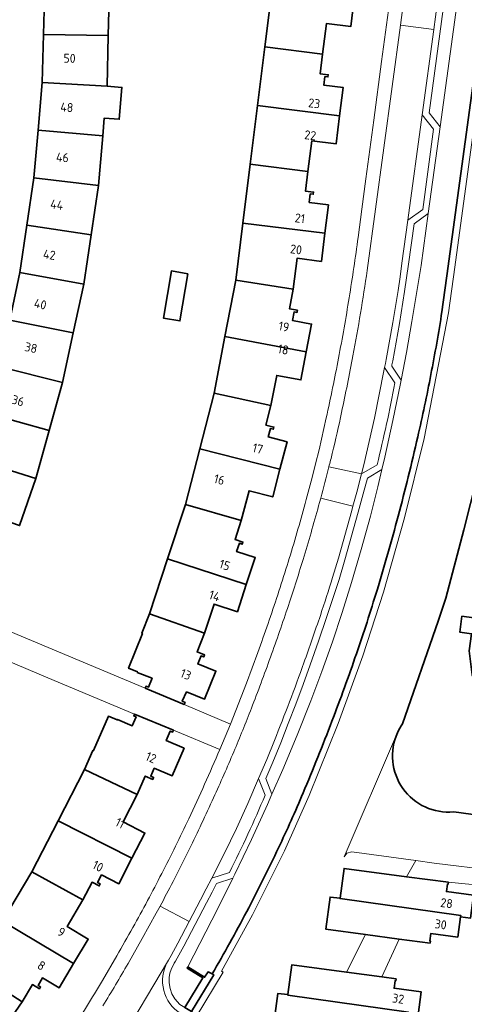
# Model space of a CAD drawing. Extents: x 150256 to 156914, y 461459 to 469481.
# Tile 602 of 656: x 154078 to 154144, y 468250 to 468398. Entities that reach past the tile are written whole.
import ezdxf
from ezdxf.enums import TextEntityAlignment as Align

# ---------------------------------------------------------------- set-up
doc = ezdxf.new("R2010")
doc.units = 0
doc.header["$LTSCALE"] = 0.75
for name, color, linetype, lineweight in [('B-RO-GK-BESCHOEIING-G', 251, 'GK-BESCHOEIING', 35), ('B-RO-GK-KADEMUUR-GV', 251, 'CONTINUOUS', 35), ('B-RO-OG-BEBOUWING-GV', 6, 'CONTINUOUS', 35), ('B-RO-OG-BEBOUWING-T18', 1, 'CONTINUOUS', 18), ('B-RO-OG-TERREIN_CULTUURSCHEIDING-GV', 251, 'CONTINUOUS', 18), ('B-RO-OG-WATER_SLOOT-GV', 251, 'CONTINUOUS', 18), ('B-RO-VH-VERHARDING_BETONSTRAATSTEEN-GV', 251, 'CONTINUOUS', 18), ('B-RO-VH-VERHARDING_TEGEL-GV', 251, 'CONTINUOUS', 18)]:
    doc.layers.add(name, color=color, linetype=linetype, lineweight=lineweight)
doc.styles.add('NLCS-ISO-M200-T18', font='NLCS-ISO.ttf', dxfattribs={"height": 360})
doc.linetypes.add('GK-BESCHOEIING', pattern='A,30,-5,[1,NLCS.SHX,S=1,R=0,X=0,Y=0],-5', length=40)

msp = doc.modelspace()

# ---------------------------------------------------------------- linework, layer by layer
at = {"layer": 'B-RO-GK-BESCHOEIING-G'}
for points in [[(154154.503, 468453.278), (154141.826, 468360.554)], [(154154.503, 468453.278), (154141.826, 468360.554)], [(154140.967, 468354.03), (154141.917, 468360.887)], [(154140.967, 468354.03), (154141.917, 468360.887)], [(154146.274, 468329.124), (154144.23, 468321.235)], [(154146.274, 468329.124), (154144.23, 468321.235)], [(154144.23, 468321.235), (154141.557, 468310.918)], [(154144.23, 468321.235), (154141.557, 468310.918)], [(154141.557, 468310.918), (154140.379, 468307.499)], [(154141.557, 468310.918), (154140.379, 468307.499)], [(154140.379, 468307.499), (154135.055, 468292.048)], [(154140.379, 468307.499), (154135.055, 468292.048)], [(154142.735, 468278.788), (154146.742, 468278.265)], [(154142.735, 468278.788), (154146.742, 468278.265)]]:
    msp.add_lwpolyline(points, dxfattribs=at)
for points in [[(154139.307, 468344.578, 0.0086682), (154140.967, 468354.03)], [(154139.307, 468344.578, 0.0086682), (154140.967, 468354.03)], [(154137.325, 468335.187, 0.0087252), (154139.307, 468344.578)], [(154137.325, 468335.187, 0.0087252), (154139.307, 468344.578)], [(154134.382, 468323.271, 0.0084966), (154137.325, 468335.187)], [(154134.382, 468323.271, 0.0084966), (154137.325, 468335.187)], [(154131.208, 468312.122, 0.0091479), (154134.382, 468323.271)], [(154131.208, 468312.122, 0.0091479), (154134.382, 468323.271)], [(154128.118, 468302.588, 0.0092141), (154131.208, 468312.122)], [(154128.118, 468302.588, 0.0092141), (154131.208, 468312.122)], [(154124.428, 468292.421, 0.008452), (154128.118, 468302.588)], [(154124.428, 468292.421, 0.008452), (154128.118, 468302.588)], [(154120.102, 468281.643, 0.0085062), (154124.428, 468292.421)], [(154120.102, 468281.643, 0.0085062), (154124.428, 468292.421)], [(154135.055, 468292.048, 0.0458426), (154134.283, 468290.688)], [(154135.055, 468292.048, 0.0458426), (154134.283, 468290.688)], [(154134.283, 468290.688, 0.5733035), (154142.735, 468278.788)], [(154134.283, 468290.688, 0.5733035), (154142.735, 468278.788)], [(154116.412, 468273.379, 0.0108822), (154120.102, 468281.643)], [(154116.412, 468273.379, 0.0108822), (154120.102, 468281.643)], [(154111.627, 468263.79, 0.0109752), (154116.412, 468273.379)], [(154111.627, 468263.79, 0.0109752), (154116.412, 468273.379)], [(154106.435, 468254.416, 0.0108588), (154111.627, 468263.79)], [(154106.435, 468254.416, 0.0108588), (154111.627, 468263.79)]]:
    msp.add_lwpolyline(points, format="xyb", dxfattribs=at)
at = {"layer": 'B-RO-GK-KADEMUUR-GV'}
msp.add_lwpolyline([(154106.433, 468254.411), (154105.826, 468254.722), (154105.295, 468253.927), (154102.807, 468255.478), (154102.688, 468255.277), (154105.03, 468253.847), (154102.328, 468249.367), (154103.318, 468248.769), (154106.671, 468254.289)], close=True, dxfattribs=at)
msp.add_lwpolyline([(154106.433, 468254.411), (154105.826, 468254.722), (154105.295, 468253.927), (154102.807, 468255.478), (154102.688, 468255.277), (154105.03, 468253.847), (154102.328, 468249.367), (154103.318, 468248.769), (154106.671, 468254.289)], close=True, dxfattribs=at)
at = {"layer": 'B-RO-OG-BEBOUWING-GV'}
for points in [[(154090.832, 468395.564), (154091.023, 468403.062), (154081.286, 468403.003), (154081.099, 468395.711)], [(154090.832, 468395.564), (154091.023, 468403.062), (154081.286, 468403.003), (154081.099, 468395.711)], [(154114.349, 468393.887), (154123.027, 468392.784), (154123.597, 468397.369), (154127.258, 468396.913), (154127.785, 468401.156), (154115.449, 468402.718)], [(154114.349, 468393.887), (154123.027, 468392.784), (154123.597, 468397.369), (154127.258, 468396.913), (154127.785, 468401.156), (154115.449, 468402.718)], [(154080.915, 468388.513), (154090.639, 468387.96), (154090.832, 468395.564), (154081.099, 468395.711)], [(154080.915, 468388.513), (154090.639, 468387.96), (154090.832, 468395.564), (154081.099, 468395.711)], [(154113.25, 468385.054), (154125.58, 468383.508), (154126.107, 468387.756), (154123.209, 468388.117), (154123.375, 468389.407), (154123.821, 468389.349), (154123.87, 468389.68), (154122.66, 468389.83), (154123.027, 468392.784), (154114.349, 468393.887)], [(154113.25, 468385.054), (154125.58, 468383.508), (154126.107, 468387.756), (154123.209, 468388.117), (154123.375, 468389.407), (154123.821, 468389.349), (154123.87, 468389.68), (154122.66, 468389.83), (154123.027, 468392.784), (154114.349, 468393.887)], [(154090.639, 468387.96), (154080.915, 468388.513), (154080.288, 468381.331), (154089.988, 468380.488), (154090.221, 468383.167), (154092.469, 468382.971), (154092.886, 468387.764)], [(154090.639, 468387.96), (154080.915, 468388.513), (154080.288, 468381.331), (154089.988, 468380.488), (154090.221, 468383.167), (154092.469, 468382.971), (154092.886, 468387.764)], [(154112.149, 468376.213), (154120.825, 468375.13), (154121.394, 468379.715), (154125.054, 468379.261), (154125.58, 468383.508), (154113.25, 468385.054)], [(154112.149, 468376.213), (154120.825, 468375.13), (154121.394, 468379.715), (154125.054, 468379.261), (154125.58, 468383.508), (154113.25, 468385.054)], [(154089.988, 468380.488), (154080.288, 468381.331), (154079.66, 468374.151), (154089.338, 468373.017)], [(154089.988, 468380.488), (154080.288, 468381.331), (154079.66, 468374.151), (154089.338, 468373.017)], [(154120.825, 468375.13), (154112.149, 468376.213), (154111.049, 468367.372), (154123.379, 468365.837), (154123.91, 468370.094), (154121.015, 468370.466), (154121.181, 468371.755), (154121.627, 468371.698), (154121.668, 468372.025), (154120.458, 468372.175)], [(154120.825, 468375.13), (154112.149, 468376.213), (154111.049, 468367.372), (154123.379, 468365.837), (154123.91, 468370.094), (154121.015, 468370.466), (154121.181, 468371.755), (154121.627, 468371.698), (154121.668, 468372.025), (154120.458, 468372.175)], [(154078.597, 468367.042), (154088.235, 468365.6), (154089.338, 468373.017), (154079.66, 468374.151)], [(154078.597, 468367.042), (154088.235, 468365.6), (154089.338, 468373.017), (154079.66, 468374.151)], [(154077.531, 468359.921), (154087.131, 468358.172), (154088.235, 468365.6), (154078.597, 468367.042)], [(154077.531, 468359.921), (154087.131, 468358.172), (154088.235, 468365.6), (154078.597, 468367.042)], [(154111.049, 468367.372), (154109.98, 468358.788), (154118.605, 468357.445), (154119.194, 468362.059), (154122.85, 468361.592), (154123.379, 468365.837)], [(154111.049, 468367.372), (154109.98, 468358.788), (154118.605, 468357.445), (154119.194, 468362.059), (154122.85, 468361.592), (154123.379, 468365.837)], [(154102.773, 468359.748), (154100.307, 468360.158), (154099.126, 468353.063), (154101.592, 468352.653)], [(154102.773, 468359.748), (154100.307, 468360.158), (154099.126, 468353.063), (154101.592, 468352.653)], [(154076.013, 468352.763), (154085.563, 468350.839), (154087.131, 468358.172), (154077.531, 468359.921)], [(154076.013, 468352.763), (154085.563, 468350.839), (154087.131, 468358.172), (154077.531, 468359.921)], [(154108.362, 468350.298), (154120.566, 468347.972), (154121.368, 468352.177), (154118.5, 468352.725), (154118.743, 468354.004), (154119.184, 468353.921), (154119.246, 468354.248), (154118.047, 468354.476), (154118.605, 468357.445), (154109.98, 468358.788)], [(154108.362, 468350.298), (154120.566, 468347.972), (154121.368, 468352.177), (154118.5, 468352.725), (154118.743, 468354.004), (154119.184, 468353.921), (154119.246, 468354.248), (154118.047, 468354.476), (154118.605, 468357.445), (154109.98, 468358.788)], [(154083.974, 468343.402), (154085.563, 468350.839), (154076.013, 468352.763), (154074.52, 468345.719)], [(154083.974, 468343.402), (154085.563, 468350.839), (154076.013, 468352.763), (154074.52, 468345.719)], [(154120.566, 468347.972), (154108.362, 468350.298), (154106.742, 468341.801), (154115.272, 468339.916), (154116.137, 468344.459), (154119.764, 468343.765)], [(154120.566, 468347.972), (154108.362, 468350.298), (154106.742, 468341.801), (154115.272, 468339.916), (154116.137, 468344.459), (154119.764, 468343.765)], [(154072.587, 468338.789), (154081.969, 468336.174), (154083.974, 468343.402), (154074.52, 468345.719)], [(154072.587, 468338.789), (154081.969, 468336.174), (154083.974, 468343.402), (154074.52, 468345.719)], [(154104.582, 468333.427), (154116.622, 468330.334), (154117.689, 468334.479), (154114.862, 468335.204), (154115.191, 468336.463), (154115.628, 468336.35), (154115.708, 468336.676), (154114.522, 468336.981), (154115.272, 468339.916), (154106.742, 468341.801)], [(154104.582, 468333.427), (154116.622, 468330.334), (154117.689, 468334.479), (154114.862, 468335.204), (154115.191, 468336.463), (154115.628, 468336.35), (154115.708, 468336.676), (154114.522, 468336.981), (154115.272, 468339.916), (154106.742, 468341.801)], [(154070.656, 468331.867), (154079.965, 468328.946), (154081.969, 468336.174), (154072.587, 468338.789)], [(154070.656, 468331.867), (154079.965, 468328.946), (154081.969, 468336.174), (154072.587, 468338.789)], [(154104.582, 468333.427), (154102.421, 468325.051), (154110.809, 468322.612), (154111.983, 468327.109), (154115.552, 468326.178), (154116.622, 468330.334)], [(154104.582, 468333.427), (154102.421, 468325.051), (154110.809, 468322.612), (154111.983, 468327.109), (154115.552, 468326.178), (154116.622, 468330.334)], [(154068.3, 468325.048), (154077.511, 468321.852), (154079.965, 468328.946), (154070.656, 468331.867)], [(154068.3, 468325.048), (154077.511, 468321.852), (154079.965, 468328.946), (154070.656, 468331.867)], [(154099.735, 468316.835), (154111.571, 468312.992), (154112.901, 468317.058), (154110.106, 468317.96), (154110.528, 468319.191), (154110.954, 468319.045), (154111.055, 468319.366), (154109.877, 468319.75), (154110.809, 468322.612), (154102.421, 468325.051)], [(154099.735, 468316.835), (154111.571, 468312.992), (154112.901, 468317.058), (154110.106, 468317.96), (154110.528, 468319.191), (154110.954, 468319.045), (154111.055, 468319.366), (154109.877, 468319.75), (154110.809, 468322.612), (154102.421, 468325.051)], [(154111.571, 468312.992), (154099.735, 468316.835), (154097.046, 468308.608), (154105.275, 468305.659), (154106.725, 468310.057), (154110.234, 468308.906)], [(154111.571, 468312.992), (154099.735, 468316.835), (154097.046, 468308.608), (154105.275, 468305.659), (154106.725, 468310.057), (154110.234, 468308.906)], [(154105.275, 468305.659), (154097.046, 468308.608), (154095.865, 468305.677), (154095.948, 468305.643), (154093.873, 468300.399), (154095.217, 468299.861), (154095.187, 468299.781), (154097.405, 468298.895), (154096.861, 468297.549), (154096.508, 468297.691), (154096.388, 468297.414), (154102.256, 468294.96), (154102.367, 468295.248), (154101.956, 468295.425), (154102.587, 468296.842), (154105.305, 468295.75), (154106.993, 468299.971), (154104.282, 468301.056), (154104.764, 468302.265), (154105.182, 468302.099), (154105.304, 468302.408), (154104.169, 468302.858)], [(154105.275, 468305.659), (154097.046, 468308.608), (154095.865, 468305.677), (154095.948, 468305.643), (154093.873, 468300.399), (154095.217, 468299.861), (154095.187, 468299.781), (154097.405, 468298.895), (154096.861, 468297.549), (154096.508, 468297.691), (154096.388, 468297.414), (154102.256, 468294.96), (154102.367, 468295.248), (154101.956, 468295.425), (154102.587, 468296.842), (154105.305, 468295.75), (154106.993, 468299.971), (154104.282, 468301.056), (154104.764, 468302.265), (154105.182, 468302.099), (154105.304, 468302.408), (154104.169, 468302.858)], [(154153.27, 468298.466), (154151.883, 468301.861), (154154.62, 468302.981), (154154.962, 468305.498), (154145.584, 468306.784), (154145.749, 468307.975), (154143.964, 468308.223), (154143.637, 468305.841), (154145.426, 468305.599), (154145.072, 468302.995), (154145.516, 468299.431), (154146.506, 468296.992), (154146.957, 468295.88)], [(154153.27, 468298.466), (154151.883, 468301.861), (154154.62, 468302.981), (154154.962, 468305.498), (154145.584, 468306.784), (154145.749, 468307.975), (154143.964, 468308.223), (154143.637, 468305.841), (154145.426, 468305.599), (154145.072, 468302.995), (154145.516, 468299.431), (154146.506, 468296.992), (154146.957, 468295.88)], [(154087.265, 468285.147), (154095.15, 468281.431), (154096.387, 468284.18), (154097.502, 468283.68), (154097.635, 468283.99), (154097.202, 468284.172), (154097.725, 468285.364), (154100.411, 468284.201), (154102.225, 468288.363), (154099.532, 468289.507), (154100.142, 468290.941), (154100.492, 468290.794), (154100.615, 468291.065), (154094.782, 468293.493), (154094.66, 468293.219), (154095.009, 468293.069), (154094.435, 468291.739), (154092.228, 468292.699), (154092.187, 468292.622), (154090.861, 468293.19), (154088.616, 468288.008), (154088.528, 468288.045)], [(154087.265, 468285.147), (154095.15, 468281.431), (154096.387, 468284.18), (154097.502, 468283.68), (154097.635, 468283.99), (154097.202, 468284.172), (154097.725, 468285.364), (154100.411, 468284.201), (154102.225, 468288.363), (154099.532, 468289.507), (154100.142, 468290.941), (154100.492, 468290.794), (154100.615, 468291.065), (154094.782, 468293.493), (154094.66, 468293.219), (154095.009, 468293.069), (154094.435, 468291.739), (154092.228, 468292.699), (154092.187, 468292.622), (154090.861, 468293.19), (154088.616, 468288.008), (154088.528, 468288.045)], [(154083.322, 468277.471), (154094.385, 468271.807), (154096.337, 468275.613), (154093.043, 468277.274), (154095.15, 468281.431), (154087.265, 468285.147)], [(154083.322, 468277.471), (154094.385, 468271.807), (154096.337, 468275.613), (154093.043, 468277.274), (154095.15, 468281.431), (154087.265, 468285.147)], [(154079.367, 468269.772), (154087.009, 468265.553), (154088.386, 468268.219), (154089.47, 468267.659), (154089.621, 468267.953), (154089.222, 468268.159), (154089.816, 468269.316), (154092.422, 468267.979), (154094.385, 468271.807), (154083.322, 468277.471)], [(154079.367, 468269.772), (154087.009, 468265.553), (154088.386, 468268.219), (154089.47, 468267.659), (154089.621, 468267.953), (154089.222, 468268.159), (154089.816, 468269.316), (154092.422, 468267.979), (154094.385, 468271.807), (154083.322, 468277.471)], [(154087.009, 468265.553), (154079.367, 468269.772), (154074.938, 468262.355), (154085.626, 468255.985), (154087.822, 468259.671), (154084.638, 468261.559)], [(154087.009, 468265.553), (154079.367, 468269.772), (154074.938, 468262.355), (154085.626, 468255.985), (154087.822, 468259.671), (154084.638, 468261.559)], [(154135.651, 468269.043), (154126.249, 468270.28), (154125.66, 468265.81), (154125.653, 468265.756), (154143.795, 468263.208), (154143.767, 468263.005), (154145.243, 468262.805), (154145.708, 468266.253), (154141.636, 468266.803), (154141.787, 468267.923), (154141.894, 468267.908), (154141.934, 468268.216)], [(154135.651, 468269.043), (154126.249, 468270.28), (154125.66, 468265.81), (154125.653, 468265.756), (154143.795, 468263.208), (154143.767, 468263.005), (154145.243, 468262.805), (154145.708, 468266.253), (154141.636, 468266.803), (154141.787, 468267.923), (154141.894, 468267.908), (154141.934, 468268.216)], [(154129.479, 468260.337), (154134.546, 468259.664), (154139.189, 468259.048), (154139.245, 468259.357), (154139.138, 468259.376), (154139.29, 468260.499), (154143.352, 468259.951), (154143.767, 468263.005), (154143.795, 468263.208), (154125.653, 468265.756), (154125.66, 468265.81), (154124.167, 468265.985), (154123.519, 468261.128)], [(154129.479, 468260.337), (154134.546, 468259.664), (154139.189, 468259.048), (154139.245, 468259.357), (154139.138, 468259.376), (154139.29, 468260.499), (154143.352, 468259.951), (154143.767, 468263.005), (154143.795, 468263.208), (154125.653, 468265.756), (154125.66, 468265.81), (154124.167, 468265.985), (154123.519, 468261.128)], [(154070.503, 468254.93), (154077.879, 468250.221), (154079.425, 468252.806), (154080.489, 468252.177), (154080.658, 468252.463), (154080.269, 468252.689), (154080.922, 468253.813), (154083.436, 468252.31), (154085.626, 468255.985), (154074.938, 468262.355)], [(154070.503, 468254.93), (154077.879, 468250.221), (154079.425, 468252.806), (154080.489, 468252.177), (154080.658, 468252.463), (154080.269, 468252.689), (154080.922, 468253.813), (154083.436, 468252.31), (154085.626, 468255.985), (154074.938, 468262.355)], [(154131.955, 468253.962), (154126.636, 468254.671), (154118.389, 468255.769), (154117.794, 468251.302), (154117.786, 468251.246), (154135.933, 468248.678), (154135.905, 468248.47), (154137.384, 468248.272), (154137.847, 468251.72), (154133.785, 468252.266), (154133.935, 468253.386), (154134.033, 468253.373), (154134.073, 468253.68)], [(154131.955, 468253.962), (154126.636, 468254.671), (154118.389, 468255.769), (154117.794, 468251.302), (154117.786, 468251.246), (154135.933, 468248.678), (154135.905, 468248.47), (154137.384, 468248.272), (154137.847, 468251.72), (154133.785, 468252.266), (154133.935, 468253.386), (154134.033, 468253.373), (154134.073, 468253.68)], [(154077.879, 468250.221), (154070.503, 468254.93), (154065.62, 468247.805), (154075.88, 468240.767), (154078.305, 468244.307), (154075.259, 468246.384)], [(154077.879, 468250.221), (154070.503, 468254.93), (154065.62, 468247.805), (154075.88, 468240.767), (154078.305, 468244.307), (154075.259, 468246.384)], [(154117.794, 468251.302), (154116.31, 468251.477), (154115.66, 468246.618), (154123.391, 468245.585), (154126.506, 468245.169), (154131.332, 468244.524), (154131.375, 468244.835), (154131.272, 468244.85), (154131.427, 468245.972), (154135.494, 468245.426), (154135.905, 468248.47), (154135.933, 468248.678), (154117.786, 468251.246)], [(154117.794, 468251.302), (154116.31, 468251.477), (154115.66, 468246.618), (154123.391, 468245.585), (154126.506, 468245.169), (154131.332, 468244.524), (154131.375, 468244.835), (154131.272, 468244.85), (154131.427, 468245.972), (154135.494, 468245.426), (154135.905, 468248.47), (154135.933, 468248.678), (154117.786, 468251.246)]]:
    msp.add_lwpolyline(points, close=True, dxfattribs=at)
at = {"layer": 'B-RO-OG-TERREIN_CULTUURSCHEIDING-GV'}
for points in [[(154148.53, 468454.547), (154146.087, 468436.581), (154147.755, 468434.381), (154145.847, 468419.898), (154143.624, 468418.19), (154143.347, 468415.925), (154139.041, 468383.931), (154140.69, 468381.832), (154150.581, 468453.969), (154149.834, 468454.101), (154149.869, 468454.294)], [(154148.53, 468454.547), (154146.087, 468436.581), (154147.755, 468434.381), (154145.847, 468419.898), (154143.624, 468418.19), (154143.347, 468415.925), (154139.041, 468383.931), (154140.69, 468381.832), (154150.581, 468453.969), (154149.834, 468454.101), (154149.869, 468454.294)], [(154138.903, 468368.796), (154136.778, 468367.236), (154135.95, 468361.205), (154135.661, 468359.119), (154135.352, 468357.048), (154134.566, 468352.236), (154133.578, 468346.65), (154133.46, 468346.028), (154133.419, 468345.825), (154134.827, 468343.715), (154135.618, 468347.88), (154136.434, 468352.546), (154137.163, 468356.761), (154137.832, 468360.985)], [(154138.903, 468368.796), (154136.778, 468367.236), (154135.95, 468361.205), (154135.661, 468359.119), (154135.352, 468357.048), (154134.566, 468352.236), (154133.578, 468346.65), (154133.46, 468346.028), (154133.419, 468345.825), (154134.827, 468343.715), (154135.618, 468347.88), (154136.434, 468352.546), (154137.163, 468356.761), (154137.832, 468360.985)], [(154115.419, 468281.453), (154117.043, 468285.173), (154119.194, 468290.326), (154121.26, 468295.513), (154122.924, 468299.917), (154124.501, 468304.352), (154125.989, 468308.808), (154127.39, 468313.291), (154128.848, 468318.28), (154130.218, 468323.293), (154131.341, 468327.705), (154131.948, 468330.28), (154129.757, 468328.999), (154129.139, 468326.625), (154128.389, 468323.855), (154126.378, 468316.703), (154125.498, 468313.754), (154124.587, 468310.886), (154123.644, 468308.032), (154122.422, 468304.455), (154121.166, 468300.89), (154120.097, 468297.938), (154118.999, 468294.997), (154117.881, 468292.078), (154116.734, 468289.167), (154115.554, 468286.289), (154114.493, 468283.815)], [(154115.419, 468281.453), (154117.043, 468285.173), (154119.194, 468290.326), (154121.26, 468295.513), (154122.924, 468299.917), (154124.501, 468304.352), (154125.989, 468308.808), (154127.39, 468313.291), (154128.848, 468318.28), (154130.218, 468323.293), (154131.341, 468327.705), (154131.948, 468330.28), (154129.757, 468328.999), (154129.139, 468326.625), (154128.389, 468323.855), (154126.378, 468316.703), (154125.498, 468313.754), (154124.587, 468310.886), (154123.644, 468308.032), (154122.422, 468304.455), (154121.166, 468300.89), (154120.097, 468297.938), (154118.999, 468294.997), (154117.881, 468292.078), (154116.734, 468289.167), (154115.554, 468286.289), (154114.493, 468283.815)], [(154102.807, 468255.478), (154107.292, 468264.268), (154109.544, 468268.801), (154107.1, 468268.014), (154106.442, 468266.74), (154105.592, 468265.107), (154102.162, 468258.596), (154100.936, 468256.345), (154100.741, 468256.024), (154100.285, 468255.107), (154100.103, 468254.513), (154099.995, 468253.86), (154099.989, 468253.059), (154100.13, 468252.217), (154100.399, 468251.448), (154100.843, 468250.656), (154101.572, 468249.821), (154102.328, 468249.367), (154105.03, 468253.847), (154102.688, 468255.277)], [(154102.807, 468255.478), (154107.292, 468264.268), (154109.544, 468268.801), (154107.1, 468268.014), (154106.442, 468266.74), (154105.592, 468265.107), (154102.162, 468258.596), (154100.936, 468256.345), (154100.741, 468256.024), (154100.285, 468255.107), (154100.103, 468254.513), (154099.995, 468253.86), (154099.989, 468253.059), (154100.13, 468252.217), (154100.399, 468251.448), (154100.843, 468250.656), (154101.572, 468249.821), (154102.328, 468249.367), (154105.03, 468253.847), (154102.688, 468255.277)]]:
    msp.add_lwpolyline(points, close=True, dxfattribs=at)
for points in [[(154131.948, 468330.28), (154132.386, 468332.137), (154133.599, 468337.674), (154134.734, 468343.227), (154134.827, 468343.715), (154133.419, 468345.825), (154133.46, 468346.028), (154133.578, 468346.65), (154134.566, 468352.236), (154135.352, 468357.048), (154135.661, 468359.119), (154135.95, 468361.205), (154136.778, 468367.236), (154138.903, 468368.796), (154140.69, 468381.832), (154139.041, 468383.931), (154143.347, 468415.925), (154143.624, 468418.19), (154145.847, 468419.898)], [(154131.948, 468330.28), (154132.386, 468332.137), (154133.599, 468337.674), (154134.734, 468343.227), (154134.827, 468343.715), (154133.419, 468345.825), (154133.46, 468346.028), (154133.578, 468346.65), (154134.566, 468352.236), (154135.352, 468357.048), (154135.661, 468359.119), (154135.95, 468361.205), (154136.778, 468367.236), (154138.903, 468368.796), (154140.69, 468381.832), (154139.041, 468383.931), (154143.347, 468415.925), (154143.624, 468418.19), (154145.847, 468419.898)], [(154144.91, 468420.439), (154142.682, 468418.727), (154142.355, 468416.052), (154140.498, 468402.253), (154139.724, 468396.502), (154137.994, 468383.646), (154139.674, 468381.507), (154138.074, 468369.428), (154135.845, 468367.791), (154134.959, 468361.342), (154134.671, 468359.261), (154134.364, 468357.202), (154133.58, 468352.404), (154132.594, 468346.83), (154132.478, 468346.219), (154132.358, 468345.614), (154133.893, 468343.313)], [(154144.91, 468420.439), (154142.682, 468418.727), (154142.355, 468416.052), (154140.498, 468402.253), (154139.724, 468396.502), (154137.994, 468383.646), (154139.674, 468381.507), (154138.074, 468369.428), (154135.845, 468367.791), (154134.959, 468361.342), (154134.671, 468359.261), (154134.364, 468357.202), (154133.58, 468352.404), (154132.594, 468346.83), (154132.478, 468346.219), (154132.358, 468345.614), (154133.893, 468343.313)], [(154131.221, 468331.013), (154128.894, 468329.653), (154128.172, 468326.882), (154127.598, 468324.76), (154127.425, 468324.121), (154125.418, 468316.981), (154124.542, 468314.048)], [(154131.221, 468331.013), (154128.894, 468329.653), (154128.172, 468326.882), (154127.598, 468324.76), (154127.425, 468324.121), (154125.418, 468316.981), (154124.542, 468314.048)], [(154101.572, 468249.821), (154100.843, 468250.656), (154100.399, 468251.448), (154100.13, 468252.217), (154099.989, 468253.059), (154099.995, 468253.86), (154100.103, 468254.513), (154100.285, 468255.107), (154100.741, 468256.024), (154100.936, 468256.345), (154102.162, 468258.596), (154105.592, 468265.107), (154106.442, 468266.74), (154107.1, 468268.014), (154109.544, 468268.801), (154109.858, 468269.433), (154112.339, 468274.64), (154114.735, 468279.887), (154115.419, 468281.453), (154114.493, 468283.815), (154115.554, 468286.289), (154116.734, 468289.167), (154117.881, 468292.078), (154118.999, 468294.997), (154120.097, 468297.938), (154121.166, 468300.89), (154122.422, 468304.455), (154123.644, 468308.032), (154124.587, 468310.886), (154125.498, 468313.754), (154126.378, 468316.703), (154128.389, 468323.855), (154129.139, 468326.625), (154129.757, 468328.999), (154131.948, 468330.28)], [(154101.572, 468249.821), (154100.843, 468250.656), (154100.399, 468251.448), (154100.13, 468252.217), (154099.989, 468253.059), (154099.995, 468253.86), (154100.103, 468254.513), (154100.285, 468255.107), (154100.741, 468256.024), (154100.936, 468256.345), (154102.162, 468258.596), (154105.592, 468265.107), (154106.442, 468266.74), (154107.1, 468268.014), (154109.544, 468268.801), (154109.858, 468269.433), (154112.339, 468274.64), (154114.735, 468279.887), (154115.419, 468281.453), (154114.493, 468283.815), (154115.554, 468286.289), (154116.734, 468289.167), (154117.881, 468292.078), (154118.999, 468294.997), (154120.097, 468297.938), (154121.166, 468300.89), (154122.422, 468304.455), (154123.644, 468308.032), (154124.587, 468310.886), (154125.498, 468313.754), (154126.378, 468316.703), (154128.389, 468323.855), (154129.139, 468326.625), (154129.757, 468328.999), (154131.948, 468330.28)], [(154115.806, 468289.54), (154114.632, 468286.676), (154113.412, 468283.832), (154114.405, 468281.299)], [(154115.806, 468289.54), (154114.632, 468286.676), (154113.412, 468283.832), (154114.405, 468281.299)], [(154109.051, 468269.693), (154106.401, 468268.839), (154105.554, 468267.2), (154104.706, 468265.571), (154102.998, 468262.328), (154101.281, 468259.068), (154100.268, 468257.197), (154100.069, 468256.844), (154099.864, 468256.507), (154099.715, 468256.254)], [(154109.051, 468269.693), (154106.401, 468268.839), (154105.554, 468267.2), (154104.706, 468265.571), (154102.998, 468262.328), (154101.281, 468259.068), (154100.268, 468257.197), (154100.069, 468256.844), (154099.864, 468256.507), (154099.715, 468256.254)]]:
    msp.add_lwpolyline(points, dxfattribs=at)
for points in [[(154133.893, 468343.313, -0.0146493), (154131.221, 468331.013)], [(154133.893, 468343.313, -0.0146493), (154131.221, 468331.013)], [(154124.542, 468314.048, -0.0059672), (154122.696, 468308.351)], [(154124.542, 468314.048, -0.0059672), (154122.696, 468308.351)], [(154122.696, 468308.351, -0.0047373), (154120.224, 468301.226)], [(154122.696, 468308.351, -0.0047373), (154120.224, 468301.226)], [(154120.224, 468301.226, -0.0048049), (154118.064, 468295.351)], [(154120.224, 468301.226, -0.0048049), (154118.064, 468295.351)], [(154118.064, 468295.351, -0.0048254), (154115.806, 468289.54)], [(154118.064, 468295.351, -0.0048254), (154115.806, 468289.54)], [(154114.405, 468281.299, -0.0156829), (154109.051, 468269.693)], [(154114.405, 468281.299, -0.0156829), (154109.051, 468269.693)], [(154099.715, 468256.254, 0.4014653), (154101.761, 468248.429)], [(154099.715, 468256.254, 0.4014653), (154101.761, 468248.429)]]:
    msp.add_lwpolyline(points, format="xyb", dxfattribs=at)
at = {"layer": 'B-RO-OG-WATER_SLOOT-GV'}
for points in [[(154140.967, 468354.03), (154141.87, 468360.548), (154141.917, 468360.887), (154141.826, 468360.554), (154141.872, 468360.893), (154154.503, 468453.278), (154150.581, 468453.969), (154140.69, 468381.832), (154138.903, 468368.796), (154137.832, 468360.985), (154137.163, 468356.761), (154136.434, 468352.546), (154135.618, 468347.88), (154134.827, 468343.715)], [(154140.967, 468354.03), (154141.87, 468360.548), (154141.917, 468360.887), (154141.826, 468360.554), (154141.872, 468360.893), (154154.503, 468453.278), (154150.581, 468453.969), (154140.69, 468381.832), (154138.903, 468368.796), (154137.832, 468360.985), (154137.163, 468356.761), (154136.434, 468352.546), (154135.618, 468347.88), (154134.827, 468343.715)], [(154106.433, 468254.411), (154106.671, 468254.289), (154103.318, 468248.769), (154103.64, 468248.574), (154103.465, 468248.317), (154104.014, 468247.989), (154108.084, 468254.689), (154107.826, 468254.821), (154112.512, 468263.324), (154117.316, 468272.952), (154121.024, 468281.255), (154125.362, 468292.064), (154129.063, 468302.262), (154132.165, 468311.831), (154135.349, 468323.015), (154138.3, 468334.963), (154141.955, 468353.874), (154142.908, 468360.751), (154155.489, 468453.104)], [(154106.433, 468254.411), (154106.671, 468254.289), (154103.318, 468248.769), (154103.64, 468248.574), (154103.465, 468248.317), (154104.014, 468247.989), (154108.084, 468254.689), (154107.826, 468254.821), (154112.512, 468263.324), (154117.316, 468272.952), (154121.024, 468281.255), (154125.362, 468292.064), (154129.063, 468302.262), (154132.165, 468311.831), (154135.349, 468323.015), (154138.3, 468334.963), (154141.955, 468353.874), (154142.908, 468360.751), (154155.489, 468453.104)], [(154155.489, 468453.104), (154142.908, 468360.751), (154141.955, 468353.874), (154138.3, 468334.963), (154135.349, 468323.015), (154132.165, 468311.831), (154129.063, 468302.262), (154125.362, 468292.064), (154121.024, 468281.255), (154117.316, 468272.952), (154112.512, 468263.324), (154107.826, 468254.821), (154108.084, 468254.689), (154104.014, 468247.989)], [(154155.489, 468453.104), (154142.908, 468360.751), (154141.955, 468353.874), (154138.3, 468334.963), (154135.349, 468323.015), (154132.165, 468311.831), (154129.063, 468302.262), (154125.362, 468292.064), (154121.024, 468281.255), (154117.316, 468272.952), (154112.512, 468263.324), (154107.826, 468254.821), (154108.084, 468254.689), (154104.014, 468247.989)], [(154154.503, 468453.278), (154141.872, 468360.893), (154141.826, 468360.554), (154141.917, 468360.887), (154141.87, 468360.548), (154140.967, 468354.03)], [(154154.503, 468453.278), (154141.872, 468360.893), (154141.826, 468360.554), (154141.917, 468360.887), (154141.87, 468360.548), (154140.967, 468354.03)], [(154134.827, 468343.715), (154134.734, 468343.227), (154133.599, 468337.674), (154132.386, 468332.137), (154131.948, 468330.28), (154131.341, 468327.705), (154130.218, 468323.293), (154128.848, 468318.28), (154127.39, 468313.291), (154125.989, 468308.808), (154124.501, 468304.352), (154122.924, 468299.917), (154121.26, 468295.513), (154119.194, 468290.326), (154117.043, 468285.173), (154115.419, 468281.453), (154114.735, 468279.887), (154112.339, 468274.64), (154109.858, 468269.433), (154109.544, 468268.801), (154107.292, 468264.268), (154102.807, 468255.478), (154105.295, 468253.927), (154105.826, 468254.722), (154106.433, 468254.411)], [(154134.827, 468343.715), (154134.734, 468343.227), (154133.599, 468337.674), (154132.386, 468332.137), (154131.948, 468330.28), (154131.341, 468327.705), (154130.218, 468323.293), (154128.848, 468318.28), (154127.39, 468313.291), (154125.989, 468308.808), (154124.501, 468304.352), (154122.924, 468299.917), (154121.26, 468295.513), (154119.194, 468290.326), (154117.043, 468285.173), (154115.419, 468281.453), (154114.735, 468279.887), (154112.339, 468274.64), (154109.858, 468269.433), (154109.544, 468268.801), (154107.292, 468264.268), (154102.807, 468255.478), (154105.295, 468253.927), (154105.826, 468254.722), (154106.433, 468254.411)], [(154135.055, 468292.048), (154140.379, 468307.499), (154141.557, 468310.918), (154144.23, 468321.235), (154146.274, 468329.124)], [(154135.055, 468292.048), (154140.379, 468307.499), (154141.557, 468310.918), (154144.23, 468321.235), (154146.274, 468329.124)], [(154115.66, 468246.618), (154116.31, 468251.477), (154117.794, 468251.302), (154118.389, 468255.769), (154126.636, 468254.671), (154129.479, 468260.337), (154123.519, 468261.128), (154124.167, 468265.985), (154125.66, 468265.81), (154126.249, 468270.28), (154135.651, 468269.043), (154137.018, 468271.464), (154127.408, 468272.769), (154126.68, 468272.6), (154126.277, 468272.036), (154134.162, 468290.407), (154134.283, 468290.688)], [(154115.66, 468246.618), (154116.31, 468251.477), (154117.794, 468251.302), (154118.389, 468255.769), (154126.636, 468254.671), (154129.479, 468260.337), (154123.519, 468261.128), (154124.167, 468265.985), (154125.66, 468265.81), (154126.249, 468270.28), (154135.651, 468269.043), (154137.018, 468271.464), (154127.408, 468272.769), (154126.68, 468272.6), (154126.277, 468272.036), (154134.162, 468290.407), (154134.283, 468290.688)], [(154134.162, 468290.407), (154126.277, 468272.036), (154126.68, 468272.6), (154127.408, 468272.769), (154137.018, 468271.464), (154139.775, 468271.09), (154157.914, 468268.875)], [(154134.162, 468290.407), (154126.277, 468272.036), (154126.68, 468272.6), (154127.408, 468272.769), (154137.018, 468271.464), (154139.775, 468271.09), (154157.914, 468268.875)], [(154146.742, 468278.265), (154142.735, 468278.788)], [(154146.742, 468278.265), (154142.735, 468278.788)]]:
    msp.add_lwpolyline(points, dxfattribs=at)
for points in [[(154139.307, 468344.578, 0.0086682), (154140.967, 468354.03)], [(154140.967, 468354.03, -0.0086682), (154139.307, 468344.578)], [(154139.307, 468344.578, 0.0086682), (154140.967, 468354.03)], [(154140.967, 468354.03, -0.0086682), (154139.307, 468344.578)], [(154137.325, 468335.187, 0.0087252), (154139.307, 468344.578)], [(154139.307, 468344.578, -0.0087252), (154137.325, 468335.187)], [(154137.325, 468335.187, 0.0087252), (154139.307, 468344.578)], [(154139.307, 468344.578, -0.0087252), (154137.325, 468335.187)], [(154134.382, 468323.271, 0.0084966), (154137.325, 468335.187)], [(154137.325, 468335.187, -0.0084966), (154134.382, 468323.271)], [(154134.382, 468323.271, 0.0084966), (154137.325, 468335.187)], [(154137.325, 468335.187, -0.0084966), (154134.382, 468323.271)], [(154131.208, 468312.122, 0.0091479), (154134.382, 468323.271)], [(154134.382, 468323.271, -0.0091479), (154131.208, 468312.122)], [(154131.208, 468312.122, 0.0091479), (154134.382, 468323.271)], [(154134.382, 468323.271, -0.0091479), (154131.208, 468312.122)], [(154128.118, 468302.588, 0.0092141), (154131.208, 468312.122)], [(154131.208, 468312.122, -0.0092141), (154128.118, 468302.588)], [(154128.118, 468302.588, 0.0092141), (154131.208, 468312.122)], [(154131.208, 468312.122, -0.0092141), (154128.118, 468302.588)], [(154124.428, 468292.421, 0.008452), (154128.118, 468302.588)], [(154128.118, 468302.588, -0.008452), (154124.428, 468292.421)], [(154124.428, 468292.421, 0.008452), (154128.118, 468302.588)], [(154128.118, 468302.588, -0.008452), (154124.428, 468292.421)], [(154120.102, 468281.643, 0.0085062), (154124.428, 468292.421)], [(154124.428, 468292.421, -0.0085062), (154120.102, 468281.643)], [(154120.102, 468281.643, 0.0085062), (154124.428, 468292.421)], [(154124.428, 468292.421, -0.0085062), (154120.102, 468281.643)], [(154134.283, 468290.688, -0.0458426), (154135.055, 468292.048)], [(154134.283, 468290.688, -0.0458426), (154135.055, 468292.048)], [(154142.735, 468278.788, -0.5612986), (154134.162, 468290.407)], [(154142.735, 468278.788, -0.5612986), (154134.162, 468290.407)], [(154116.412, 468273.379, 0.0108822), (154120.102, 468281.643)], [(154120.102, 468281.643, -0.0108822), (154116.412, 468273.379)], [(154116.412, 468273.379, 0.0108822), (154120.102, 468281.643)], [(154120.102, 468281.643, -0.0108822), (154116.412, 468273.379)], [(154111.627, 468263.79, 0.0109752), (154116.412, 468273.379)], [(154116.412, 468273.379, -0.0109752), (154111.627, 468263.79)], [(154111.627, 468263.79, 0.0109752), (154116.412, 468273.379)], [(154116.412, 468273.379, -0.0109752), (154111.627, 468263.79)], [(154106.433, 468254.411, 0.0108986), (154111.627, 468263.79)], [(154111.627, 468263.79, -0.0108986), (154106.433, 468254.411)], [(154106.433, 468254.411, 0.0108986), (154111.627, 468263.79)], [(154111.627, 468263.79, -0.0108986), (154106.433, 468254.411)]]:
    msp.add_lwpolyline(points, format="xyb", dxfattribs=at)
for points in [[(154135.651, 468269.043), (154141.934, 468268.216), (154157.613, 468266.669), (154157.861, 468268.478), (154157.914, 468268.875), (154139.775, 468271.09), (154137.018, 468271.464)], [(154135.651, 468269.043), (154141.934, 468268.216), (154157.613, 468266.669), (154157.861, 468268.478), (154157.914, 468268.875), (154139.775, 468271.09), (154137.018, 468271.464)], [(154134.546, 468259.664), (154129.479, 468260.337), (154126.636, 468254.671), (154131.955, 468253.962)], [(154134.546, 468259.664), (154129.479, 468260.337), (154126.636, 468254.671), (154131.955, 468253.962)]]:
    msp.add_lwpolyline(points, close=True, dxfattribs=at)
at = {"layer": 'B-RO-VH-VERHARDING_BETONSTRAATSTEEN-GV'}
msp.add_lwpolyline([(154140.498, 468402.253), (154135.506, 468402.929), (154134.726, 468397.151), (154139.724, 468396.502)], close=True, dxfattribs=at)
msp.add_lwpolyline([(154140.498, 468402.253), (154135.506, 468402.929), (154134.726, 468397.151), (154139.724, 468396.502)], close=True, dxfattribs=at)
for points in [[(154135.845, 468367.791), (154137.994, 468383.646), (154139.724, 468396.502), (154134.726, 468397.151), (154129.738, 468360.23)], [(154135.845, 468367.791), (154137.994, 468383.646), (154139.724, 468396.502), (154134.726, 468397.151), (154129.738, 468360.23)], [(154123.98, 468330.676), (154128.894, 468329.653), (154129.211, 468330.982), (154130.811, 468338.031), (154132.229, 468345.116), (154132.358, 468345.614), (154132.478, 468346.219), (154132.594, 468346.83), (154133.58, 468352.404), (154134.364, 468357.202), (154134.671, 468359.261), (154134.959, 468361.342), (154135.845, 468367.791)], [(154123.98, 468330.676), (154128.894, 468329.653), (154129.211, 468330.982), (154130.811, 468338.031), (154132.229, 468345.116), (154132.358, 468345.614), (154132.478, 468346.219), (154132.594, 468346.83), (154133.58, 468352.404), (154134.364, 468357.202), (154134.671, 468359.261), (154134.959, 468361.342), (154135.845, 468367.791)], [(154128.894, 468329.653), (154123.98, 468330.676)], [(154128.894, 468329.653), (154123.98, 468330.676)], [(154122.754, 468325.987), (154127.598, 468324.76), (154128.172, 468326.882), (154128.894, 468329.653)], [(154122.754, 468325.987), (154127.598, 468324.76), (154128.172, 468326.882), (154128.894, 468329.653)], [(154122.754, 468325.987), (154122.582, 468325.354)], [(154122.754, 468325.987), (154122.582, 468325.354)], [(154124.542, 468314.048), (154125.418, 468316.981), (154127.425, 468324.121), (154127.598, 468324.76), (154122.754, 468325.987)], [(154124.542, 468314.048), (154125.418, 468316.981), (154127.425, 468324.121), (154127.598, 468324.76), (154122.754, 468325.987)], [(154098.607, 468264.609), (154102.998, 468262.328), (154104.706, 468265.571), (154105.554, 468267.2), (154106.401, 468268.839), (154108.287, 468272.564), (154110.087, 468276.311), (154111.794, 468280.053), (154113.412, 468283.832), (154114.632, 468286.676), (154115.806, 468289.54)], [(154098.607, 468264.609), (154102.998, 468262.328), (154104.706, 468265.571), (154105.554, 468267.2), (154106.401, 468268.839), (154108.287, 468272.564), (154110.087, 468276.311), (154111.794, 468280.053), (154113.412, 468283.832), (154114.632, 468286.676), (154115.806, 468289.54)], [(154083.701, 468239.706), (154087.966, 468236.973), (154092.109, 468243.41), (154092.478, 468243.982), (154099.715, 468256.254), (154099.864, 468256.507), (154100.069, 468256.844), (154100.268, 468257.197), (154101.281, 468259.068), (154102.998, 468262.328), (154098.607, 468264.609), (154098.027, 468263.541), (154095.938, 468259.735), (154093.796, 468255.969)], [(154083.701, 468239.706), (154087.966, 468236.973), (154092.109, 468243.41), (154092.478, 468243.982), (154099.715, 468256.254), (154099.864, 468256.507), (154100.069, 468256.844), (154100.268, 468257.197), (154101.281, 468259.068), (154102.998, 468262.328), (154098.607, 468264.609), (154098.027, 468263.541), (154095.938, 468259.735), (154093.796, 468255.969)]]:
    msp.add_lwpolyline(points, dxfattribs=at)
for points in [[(154129.738, 468360.23, -0.0052844), (154128.734, 468353.805)], [(154129.738, 468360.23, -0.0052844), (154128.734, 468353.805)], [(154128.734, 468353.805, -0.0054798), (154127.591, 468347.394)], [(154128.734, 468353.805, -0.0054798), (154127.591, 468347.394)], [(154127.591, 468347.394, -0.0054243), (154125.885, 468338.886)], [(154127.591, 468347.394, -0.0054243), (154125.885, 468338.886)], [(154125.885, 468338.886, -0.0077768), (154124.483, 468332.711)], [(154125.885, 468338.886, -0.0077768), (154124.483, 468332.711)], [(154124.483, 468332.711, -0.00243), (154123.98, 468330.676)], [(154124.483, 468332.711, -0.00243), (154123.98, 468330.676)], [(154123.98, 468330.676, -0.0051562), (154122.754, 468325.987)], [(154123.98, 468330.676, -0.0051562), (154122.754, 468325.987)], [(154122.582, 468325.354, -0.0066677), (154120.242, 468317.238)], [(154122.582, 468325.354, -0.0066677), (154120.242, 468317.238)], [(154120.242, 468317.238, -0.0066208), (154117.901, 468309.861)], [(154120.242, 468317.238, -0.0066208), (154117.901, 468309.861)], [(154122.696, 468308.351, 0.0059672), (154124.542, 468314.048)], [(154122.696, 468308.351, 0.0059672), (154124.542, 468314.048)], [(154117.901, 468309.861, -0.0063915), (154115.201, 468302.052)], [(154117.901, 468309.861, -0.0063915), (154115.201, 468302.052)], [(154120.224, 468301.226, 0.0047373), (154122.696, 468308.351)], [(154120.224, 468301.226, 0.0047373), (154122.696, 468308.351)], [(154115.201, 468302.052, -0.0065332), (154112.335, 468294.383)], [(154115.201, 468302.052, -0.0065332), (154112.335, 468294.383)], [(154118.064, 468295.351, 0.0048049), (154120.224, 468301.226)], [(154118.064, 468295.351, 0.0048049), (154120.224, 468301.226)], [(154115.806, 468289.54, 0.0048254), (154118.064, 468295.351)], [(154115.806, 468289.54, 0.0048254), (154118.064, 468295.351)], [(154112.335, 468294.383, -0.0073432), (154109.679, 468287.819)], [(154112.335, 468294.383, -0.0073432), (154109.679, 468287.819)], [(154109.679, 468287.819, -0.0072588), (154106.657, 468280.927)], [(154109.679, 468287.819, -0.0072588), (154106.657, 468280.927)], [(154106.657, 468280.927, -0.0062973), (154102.996, 468273.15)], [(154106.657, 468280.927, -0.0062973), (154102.996, 468273.15)], [(154102.996, 468273.15, -0.0064597), (154100.573, 468268.324)], [(154102.996, 468273.15, -0.0064597), (154100.573, 468268.324)], [(154100.573, 468268.324, -0.0043661), (154098.607, 468264.609)], [(154100.573, 468268.324, -0.0043661), (154098.607, 468264.609)], [(154093.796, 468255.969, -0.0045536), (154090.033, 468249.618)], [(154093.796, 468255.969, -0.0045536), (154090.033, 468249.618)]]:
    msp.add_lwpolyline(points, format="xyb", dxfattribs=at)
at = {"layer": 'B-RO-VH-VERHARDING_TEGEL-GV'}
for points in [[(154129.738, 468360.23), (154134.726, 468397.151), (154135.506, 468402.929), (154141.999, 468450.991), (154139.874, 468451.254), (154139.597, 468449.376), (154137.558, 468433.856), (154136.981, 468429.467), (154135.455, 468418.117), (154134.269, 468409.289), (154133.086, 468400.485), (154131.9, 468391.656), (154130.718, 468382.864), (154129.533, 468374.042), (154128.915, 468369.444), (154128.373, 468365.215)], [(154129.738, 468360.23), (154134.726, 468397.151), (154135.506, 468402.929), (154141.999, 468450.991), (154139.874, 468451.254), (154139.597, 468449.376), (154137.558, 468433.856), (154136.981, 468429.467), (154135.455, 468418.117), (154134.269, 468409.289), (154133.086, 468400.485), (154131.9, 468391.656), (154130.718, 468382.864), (154129.533, 468374.042), (154128.915, 468369.444), (154128.373, 468365.215)], [(154132.358, 468345.614), (154132.229, 468345.116), (154130.811, 468338.031), (154129.211, 468330.982), (154128.894, 468329.653), (154131.221, 468331.013)], [(154132.358, 468345.614), (154132.229, 468345.116), (154130.811, 468338.031), (154129.211, 468330.982), (154128.894, 468329.653), (154131.221, 468331.013)], [(154133.893, 468343.313), (154132.358, 468345.614)], [(154133.893, 468343.313), (154132.358, 468345.614)], [(154123.59, 468338.079), (154122.5, 468333.275), (154121.97, 468331.16), (154121.452, 468329.093)], [(154123.59, 468338.079), (154122.5, 468333.275), (154121.97, 468331.16), (154121.452, 468329.093)], [(154122.582, 468325.354), (154122.754, 468325.987)], [(154122.582, 468325.354), (154122.754, 468325.987)], [(154113.298, 468302.783), (154111.579, 468298.173), (154109.181, 468291.998), (154107.58, 468288.181)], [(154113.298, 468302.783), (154111.579, 468298.173), (154109.181, 468291.998), (154107.58, 468288.181)], [(154113.412, 468283.832), (154111.794, 468280.053), (154110.087, 468276.311), (154108.287, 468272.564), (154106.401, 468268.839), (154109.051, 468269.693)], [(154113.412, 468283.832), (154111.794, 468280.053), (154110.087, 468276.311), (154108.287, 468272.564), (154106.401, 468268.839), (154109.051, 468269.693)], [(154114.405, 468281.299), (154113.412, 468283.832)], [(154114.405, 468281.299), (154113.412, 468283.832)], [(154093.796, 468255.969), (154095.938, 468259.735), (154098.027, 468263.541), (154098.607, 468264.609)], [(154093.796, 468255.969), (154095.938, 468259.735), (154098.027, 468263.541), (154098.607, 468264.609)], [(154092.112, 468257.154), (154089.943, 468253.412)], [(154092.112, 468257.154), (154089.943, 468253.412)], [(154099.715, 468256.254), (154092.478, 468243.982)], [(154099.715, 468256.254), (154092.478, 468243.982)]]:
    msp.add_lwpolyline(points, dxfattribs=at)
for points in [[(154137.994, 468383.646), (154135.845, 468367.791), (154138.074, 468369.428), (154139.674, 468381.507)], [(154137.994, 468383.646), (154135.845, 468367.791), (154138.074, 468369.428), (154139.674, 468381.507)], [(154061.5, 468307.497), (154070.471, 468303.737), (154081.758, 468298.981), (154094.782, 468293.493), (154100.615, 468291.065), (154107.58, 468288.181), (154109.181, 468291.998), (154102.256, 468294.96), (154096.388, 468297.414), (154083.371, 468302.868), (154072.084, 468307.598), (154063.099, 468311.359), (154058.443, 468313.3), (154056.84, 468309.457)], [(154061.5, 468307.497), (154070.471, 468303.737), (154081.758, 468298.981), (154094.782, 468293.493), (154100.615, 468291.065), (154107.58, 468288.181), (154109.181, 468291.998), (154102.256, 468294.96), (154096.388, 468297.414), (154083.371, 468302.868), (154072.084, 468307.598), (154063.099, 468311.359), (154058.443, 468313.3), (154056.84, 468309.457)]]:
    msp.add_lwpolyline(points, close=True, dxfattribs=at)
for points in [[(154128.373, 468365.215, -0.0064846), (154127.028, 468356.133)], [(154128.373, 468365.215, -0.0064846), (154127.028, 468356.133)], [(154128.734, 468353.805, 0.0052844), (154129.738, 468360.23)], [(154128.734, 468353.805, 0.0052844), (154129.738, 468360.23)], [(154127.028, 468356.133, -0.0070377), (154125.426, 468347.046)], [(154127.028, 468356.133, -0.0070377), (154125.426, 468347.046)], [(154127.591, 468347.394, 0.0054798), (154128.734, 468353.805)], [(154127.591, 468347.394, 0.0054798), (154128.734, 468353.805)], [(154125.426, 468347.046, -0.0069209), (154123.59, 468338.079)], [(154125.426, 468347.046, -0.0069209), (154123.59, 468338.079)], [(154125.885, 468338.886, 0.0054243), (154127.591, 468347.394)], [(154125.885, 468338.886, 0.0054243), (154127.591, 468347.394)], [(154131.221, 468331.013, 0.0146493), (154133.893, 468343.313)], [(154131.221, 468331.013, 0.0146493), (154133.893, 468343.313)], [(154124.483, 468332.711, 0.0077768), (154125.885, 468338.886)], [(154124.483, 468332.711, 0.0077768), (154125.885, 468338.886)], [(154123.98, 468330.676, 0.00243), (154124.483, 468332.711)], [(154123.98, 468330.676, 0.00243), (154124.483, 468332.711)], [(154122.754, 468325.987, 0.0051562), (154123.98, 468330.676)], [(154122.754, 468325.987, 0.0051562), (154123.98, 468330.676)], [(154121.452, 468329.093, -0.0079161), (154119.01, 468320.227)], [(154121.452, 468329.093, -0.0079161), (154119.01, 468320.227)], [(154120.242, 468317.238, 0.0066677), (154122.582, 468325.354)], [(154120.242, 468317.238, 0.0066677), (154122.582, 468325.354)], [(154119.01, 468320.227, -0.0079933), (154116.292, 468311.459)], [(154119.01, 468320.227, -0.0079933), (154116.292, 468311.459)], [(154117.901, 468309.861, 0.0066208), (154120.242, 468317.238)], [(154117.901, 468309.861, 0.0066208), (154120.242, 468317.238)], [(154116.292, 468311.459, -0.0080627), (154113.298, 468302.783)], [(154116.292, 468311.459, -0.0080627), (154113.298, 468302.783)], [(154115.201, 468302.052, 0.0063915), (154117.901, 468309.861)], [(154115.201, 468302.052, 0.0063915), (154117.901, 468309.861)], [(154112.335, 468294.383, 0.0065332), (154115.201, 468302.052)], [(154112.335, 468294.383, 0.0065332), (154115.201, 468302.052)], [(154109.679, 468287.819, 0.0073432), (154112.335, 468294.383)], [(154109.679, 468287.819, 0.0073432), (154112.335, 468294.383)], [(154107.58, 468288.181, -0.0102815), (154102.927, 468277.767)], [(154107.58, 468288.181, -0.0102815), (154102.927, 468277.767)], [(154106.657, 468280.927, 0.0072588), (154109.679, 468287.819)], [(154106.657, 468280.927, 0.0072588), (154109.679, 468287.819)], [(154102.996, 468273.15, 0.0062973), (154106.657, 468280.927)], [(154102.996, 468273.15, 0.0062973), (154106.657, 468280.927)], [(154109.051, 468269.693, 0.0156829), (154114.405, 468281.299)], [(154109.051, 468269.693, 0.0156829), (154114.405, 468281.299)], [(154102.927, 468277.767, -0.00846), (154098.863, 468269.515)], [(154102.927, 468277.767, -0.00846), (154098.863, 468269.515)], [(154100.573, 468268.324, 0.0064597), (154102.996, 468273.15)], [(154100.573, 468268.324, 0.0064597), (154102.996, 468273.15)], [(154098.863, 468269.515, -0.0085124), (154094.526, 468261.404)], [(154098.863, 468269.515, -0.0085124), (154094.526, 468261.404)], [(154098.607, 468264.609, 0.0043661), (154100.573, 468268.324)], [(154098.607, 468264.609, 0.0043661), (154100.573, 468268.324)], [(154094.526, 468261.404, -0.0047706), (154092.112, 468257.154)], [(154094.526, 468261.404, -0.0047706), (154092.112, 468257.154)], [(154090.033, 468249.618, 0.0045536), (154093.796, 468255.969)], [(154090.033, 468249.618, 0.0045536), (154093.796, 468255.969)], [(154101.761, 468248.429, -0.4014653), (154099.715, 468256.254)], [(154101.761, 468248.429, -0.4014653), (154099.715, 468256.254)], [(154089.943, 468253.412, -0.0085536), (154085.14, 468245.585)], [(154089.943, 468253.412, -0.0085536), (154085.14, 468245.585)]]:
    msp.add_lwpolyline(points, format="xyb", dxfattribs=at)

# ---------------------------------------------------------------- texts
at = {"layer": 'B-RO-OG-BEBOUWING-T18', "style": 'NLCS-ISO-M200-T18'}
for s, rotation, p in [('50', 358.5, (154085.009, 468392.15)), ('50', 358.5, (154085.009, 468392.15)), ('48', 355, (154084.604, 468384.779)), ('48', 355, (154084.604, 468384.779)), ('23', 352.9, (154121.781, 468385.375)), ('23', 352.9, (154121.781, 468385.375)), ('22', 352.9, (154121.186, 468380.573)), ('22', 352.9, (154121.186, 468380.573)), ('46', 355, (154083.946, 468377.246)), ('46', 355, (154083.946, 468377.246)), ('44', 351.5, (154083.105, 468370.139)), ('44', 351.5, (154083.105, 468370.139)), ('21', 352.9, (154119.628, 468368.082)), ('21', 352.9, (154119.628, 468368.082)), ('42', 351.5, (154081.977, 468362.602)), ('42', 351.5, (154081.977, 468362.602)), ('20', 352.9, (154119.045, 468363.403)), ('20', 352.9, (154119.045, 468363.403)), ('40', 348, (154080.612, 468355.168)), ('40', 348, (154080.612, 468355.168)), ('19', 349.2, (154117.222, 468351.792)), ('19', 349.2, (154117.222, 468351.792)), ('38', 348, (154079.221, 468348.609)), ('38', 348, (154079.221, 468348.609)), ('18', 349.2, (154117.119, 468348.344)), ('18', 349.2, (154117.119, 468348.344)), ('36', 344.4, (154077.258, 468340.647)), ('36', 344.4, (154077.258, 468340.647)), ('17', 345.6, (154113.293, 468333.446)), ('17', 345.6, (154113.293, 468333.446)), ('16', 345.5, (154107.514, 468328.778)), ('16', 345.5, (154107.514, 468328.778)), ('15', 341.9, (154108.322, 468315.925)), ('15', 341.9, (154108.322, 468315.925)), ('14', 341.9, (154106.804, 468311.287)), ('14', 341.9, (154106.804, 468311.287)), ('13', 338.2, (154102.486, 468299.473)), ('13', 338.2, (154102.486, 468299.473)), ('12', 336.4, (154097.251, 468286.962)), ('12', 336.4, (154097.251, 468286.962)), ('11', 332.9, (154092.605, 468277.102)), ('11', 332.9, (154092.605, 468277.102)), ('10', 332.9, (154089.282, 468270.623)), ('10', 332.9, (154089.282, 468270.623)), ('28', 352.3, (154141.67, 468265.06)), ('28', 352.3, (154141.67, 468265.06)), ('30', 352.3, (154140.78, 468261.87)), ('30', 352.3, (154140.78, 468261.87)), ('9', 329.2, (154083.788, 468260.715)), ('9', 329.2, (154083.788, 468260.715)), ('8', 329.2, (154080.786, 468255.677)), ('8', 329.2, (154080.786, 468255.677)), ('32', 352.3, (154134.4, 468250.7)), ('32', 352.3, (154134.4, 468250.7))]:
    msp.add_text(s, height=1.35, rotation=rotation, dxfattribs=at).set_placement(p, align=Align.MIDDLE)

doc.saveas('drawing.dxf')
